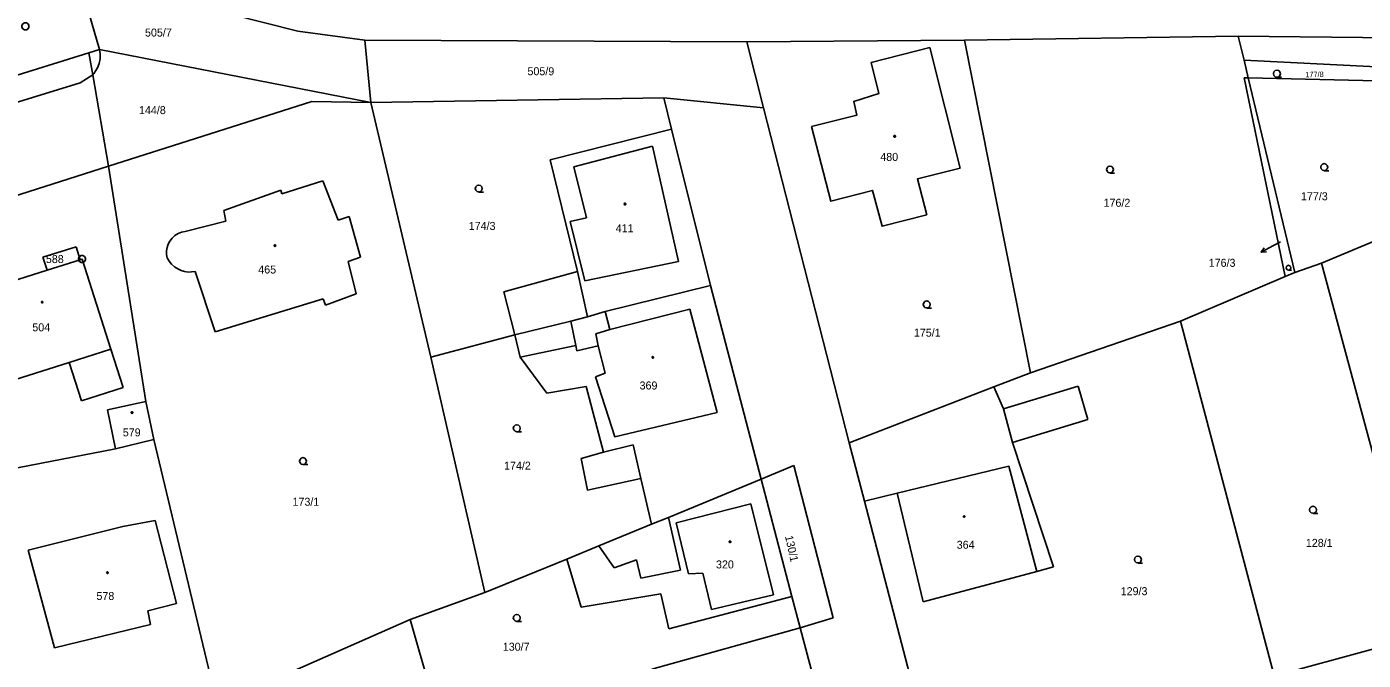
# Model space of a CAD drawing. Extents: x -757994 to -755874, y -1047691 to -1046119.
# Drawn here: x -756422.1 to -756280.1, y -1046652.7 to -1046585.4 of the extents above; entities that cross this region are included whole.
import ezdxf

# ---------------------------------------------------------------- set-up
doc = ezdxf.new("R2010")
doc.units = 0
doc.layers.add('katastrální mapa', color=7, linetype='Continuous')

msp = doc.modelspace()

# ---------------------------------------------------------------- linework, layer by layer
at = {"layer": 'katastrální mapa'}
for p, q in [((-756417.3, -1046577.53), (-756414.34, -1046587.86)), ((-756409.05, -1046581.89), (-756393.28, -1046585.9)), ((-756393.28, -1046585.9), (-756386.16, -1046586.85)), ((-756386.16, -1046586.85), (-756345.56, -1046587.04)), ((-756386.16, -1046586.85), (-756385.52, -1046593.49)), ((-756322.43, -1046586.84), (-756345.56, -1046587.04)), ((-756345.56, -1046587.04), (-756343.78, -1046594.04)), ((-756293.36, -1046586.44), (-756322.43, -1046586.84)), ((-756315.43, -1046622.19), (-756322.43, -1046586.84)), ((-756246, -1046586.87), (-756293.36, -1046586.44)), ((-756293.36, -1046586.44), (-756292.75, -1046588.97)), ((-756415.46, -1046588.21), (-756444.57, -1046597.23)), ((-756414.34, -1046587.86), (-756415.46, -1046588.21)), ((-756415.06, -1046590.55), (-756415.46, -1046588.21)), ((-756385.52, -1046593.49), (-756414.34, -1046587.86)), ((-756292.75, -1046588.97), (-756278.67, -1046589.7)), ((-756292.75, -1046588.97), (-756292.3, -1046590.87)), ((-756416.4, -1046591.37), (-756415.06, -1046590.55)), ((-756413.38, -1046600.25), (-756415.06, -1046590.55)), ((-756292.3, -1046590.87), (-756292.72, -1046590.86)), ((-756292.72, -1046590.86), (-756288.38, -1046611.97)), ((-756292.3, -1046590.87), (-756287.34, -1046611.53)), ((-756278.6, -1046591.16), (-756292.3, -1046590.87)), ((-756444.09, -1046599.96), (-756416.4, -1046591.37)), ((-756391.79, -1046593.38), (-756413.38, -1046600.25)), ((-756385.52, -1046593.49), (-756391.79, -1046593.38)), ((-756354.39, -1046592.99), (-756385.52, -1046593.49)), ((-756385.52, -1046593.49), (-756379.14, -1046620.53)), ((-756343.78, -1046594.04), (-756354.39, -1046592.99)), ((-756354.39, -1046592.99), (-756353.56, -1046596.31)), ((-756343.78, -1046594.04), (-756334.71, -1046629.61)), ((-756353.56, -1046596.31), (-756366.46, -1046599.57)), ((-756353.56, -1046596.31), (-756349.42, -1046612.92)), ((-756363.95, -1046600.32), (-756355.59, -1046598.11)), ((-756355.59, -1046598.11), (-756352.82, -1046610.35)), ((-756366.46, -1046599.57), (-756363.55, -1046611.44)), ((-756413.38, -1046600.25), (-756438.36, -1046608.2)), ((-756413.38, -1046600.25), (-756409.4, -1046625.25)), ((-756362.6, -1046605.74), (-756363.95, -1046600.32)), ((-756394.97, -1046603.16), (-756390.6, -1046601.79)), ((-756390.6, -1046601.79), (-756388.97, -1046605.98)), ((-756401.13, -1046604.94), (-756395.07, -1046602.8)), ((-756395.07, -1046602.8), (-756394.97, -1046603.16)), ((-756400.92, -1046606.08), (-756401.13, -1046604.94)), ((-756405.24, -1046607.18), (-756400.92, -1046606.08)), ((-756388.97, -1046605.98), (-756387.82, -1046605.57)), ((-756387.82, -1046605.57), (-756386.61, -1046609.89)), ((-756364.35, -1046606.11), (-756362.6, -1046605.74)), ((-756362.77, -1046612.41), (-756364.35, -1046606.11)), ((-756288.88, -1046608.26), (-756289.61, -1046608.65)), ((-756284.52, -1046610.55), (-756277.82, -1046607.75)), ((-756420.35, -1046609.91), (-756416.83, -1046608.79)), ((-756416.83, -1046608.79), (-756416.39, -1046610.17)), ((-756290.93, -1046609.36), (-756289.61, -1046608.65)), ((-756419.91, -1046611.29), (-756420.35, -1046609.91)), ((-756419.91, -1046611.29), (-756416.39, -1046610.17)), ((-756416.39, -1046610.17), (-756416.18, -1046610.1)), ((-756416.21, -1046610.1), (-756416.16, -1046610.1)), ((-756416.18, -1046610.1), (-756413.12, -1046619.67)), ((-756386.61, -1046609.89), (-756387.93, -1046610.37)), ((-756387.93, -1046610.37), (-756387.06, -1046613.79)), ((-756352.82, -1046610.35), (-756362.77, -1046612.41)), ((-756284.52, -1046610.55), (-756287.34, -1046611.53)), ((-756284.52, -1046610.55), (-756273.42, -1046651.77)), ((-756427.09, -1046613.58), (-756419.91, -1046611.29)), ((-756402.05, -1046617.82), (-756404.18, -1046611.41)), ((-756363.55, -1046611.44), (-756371.38, -1046613.6)), ((-756363.55, -1046611.44), (-756362.48, -1046616.23)), ((-756288.38, -1046611.97), (-756299.49, -1046616.69)), ((-756287.34, -1046611.53), (-756288.38, -1046611.97)), ((-756387.06, -1046613.79), (-756390.33, -1046614.99)), ((-756371.38, -1046613.6), (-756370.21, -1046618.16)), ((-756349.42, -1046612.92), (-756360.6, -1046615.67)), ((-756349.42, -1046612.92), (-756344.04, -1046633.48)), ((-756390.57, -1046614.33), (-756402.05, -1046617.82)), ((-756390.33, -1046614.99), (-756390.57, -1046614.33)), ((-756360.13, -1046617.59), (-756351.61, -1046615.43)), ((-756351.61, -1046615.43), (-756348.73, -1046626.42)), ((-756364.28, -1046616.69), (-756370.21, -1046618.16)), ((-756362.48, -1046616.23), (-756364.28, -1046616.69)), ((-756364.28, -1046616.69), (-756363.72, -1046619.28)), ((-756360.6, -1046615.67), (-756362.48, -1046616.23)), ((-756360.13, -1046617.59), (-756360.6, -1046615.67)), ((-756299.49, -1046616.69), (-756315.43, -1046622.19)), ((-756299.49, -1046616.69), (-756289.59, -1046654.25)), ((-756370.21, -1046618.16), (-756379.14, -1046620.53)), ((-756369.65, -1046620.52), (-756370.21, -1046618.16)), ((-756361.59, -1046618.06), (-756360.13, -1046617.59)), ((-756361.35, -1046619.31), (-756361.59, -1046618.06)), ((-756417.55, -1046621.09), (-756413.12, -1046619.67)), ((-756413.12, -1046619.67), (-756411.82, -1046623.76)), ((-756369.65, -1046620.52), (-756363.72, -1046619.28)), ((-756363.72, -1046619.28), (-756363.63, -1046619.85)), ((-756363.63, -1046619.85), (-756361.35, -1046619.31)), ((-756360.62, -1046622.24), (-756361.35, -1046619.31)), ((-756417.55, -1046621.09), (-756424.03, -1046623.15)), ((-756416.25, -1046625.17), (-756417.55, -1046621.09)), ((-756379.14, -1046620.53), (-756373.4, -1046645.52)), ((-756366.83, -1046624.34), (-756369.65, -1046620.52)), ((-756361.64, -1046622.62), (-756360.62, -1046622.24)), ((-756315.43, -1046622.19), (-756319.31, -1046623.68)), ((-756411.82, -1046623.76), (-756416.25, -1046625.17)), ((-756362.62, -1046623.63), (-756366.83, -1046624.34)), ((-756360.78, -1046630.61), (-756362.62, -1046623.63)), ((-756359.59, -1046628.99), (-756361.64, -1046622.62)), ((-756319.31, -1046623.68), (-756334.71, -1046629.61)), ((-756319.31, -1046623.68), (-756318.3, -1046626)), ((-756318.3, -1046626), (-756310.37, -1046623.6)), ((-756310.37, -1046623.6), (-756309.35, -1046627.14)), ((-756409.4, -1046625.25), (-756413.5, -1046626.13)), ((-756409.4, -1046625.25), (-756408.58, -1046629.28)), ((-756413.5, -1046626.13), (-756412.63, -1046630.27)), ((-756348.73, -1046626.42), (-756359.59, -1046628.99)), ((-756318.3, -1046626), (-756317.36, -1046629.58)), ((-756309.35, -1046627.14), (-756317.36, -1046629.58)), ((-756408.58, -1046629.28), (-756412.63, -1046630.27)), ((-756408.58, -1046629.28), (-756401.9, -1046657.18)), ((-756334.71, -1046629.61), (-756333.08, -1046635.83)), ((-756317.36, -1046629.58), (-756312.99, -1046642.81)), ((-756412.63, -1046630.27), (-756431.69, -1046633.93)), ((-756363.18, -1046631.3), (-756360.78, -1046630.61)), ((-756360.78, -1046630.61), (-756357.64, -1046629.84)), ((-756357.64, -1046629.84), (-756356.82, -1046633.41)), ((-756362.5, -1046634.66), (-756363.18, -1046631.3)), ((-756340.58, -1046632.04), (-756344.04, -1046633.48)), ((-756340.58, -1046632.04), (-756336.4, -1046648.2)), ((-756329.59, -1046634.98), (-756317.75, -1046632.11)), ((-756317.75, -1046632.11), (-756314.76, -1046643.28)), ((-756356.82, -1046633.41), (-756362.5, -1046634.66)), ((-756355.71, -1046638.26), (-756356.82, -1046633.41)), ((-756344.04, -1046633.48), (-756353.87, -1046637.56)), ((-756344.04, -1046633.48), (-756340.77, -1046645.96)), ((-756329.59, -1046634.98), (-756333.08, -1046635.83)), ((-756326.82, -1046646.5), (-756329.59, -1046634.98)), ((-756353.06, -1046638.13), (-756345.13, -1046636.11)), ((-756345.13, -1046636.11), (-756342.73, -1046645.79)), ((-756333.08, -1046635.83), (-756325.83, -1046663.46)), ((-756411.87, -1046638.53), (-756408.42, -1046637.86)), ((-756408.42, -1046637.86), (-756406.16, -1046646.69)), ((-756353.87, -1046637.56), (-756355.71, -1046638.26)), ((-756352.62, -1046643.17), (-756353.87, -1046637.56)), ((-756351.76, -1046643.54), (-756353.06, -1046638.13)), ((-756421.93, -1046641.03), (-756411.87, -1046638.53)), ((-756355.71, -1046638.26), (-756361.28, -1046640.58)), ((-756361.28, -1046640.58), (-756364.7, -1046641.98)), ((-756361.28, -1046640.58), (-756359.65, -1046642.89)), ((-756419.12, -1046651.42), (-756421.93, -1046641.03)), ((-756364.7, -1046641.98), (-756373.4, -1046645.52)), ((-756364.7, -1046641.98), (-756363.15, -1046647.08)), ((-756359.65, -1046642.89), (-756357.28, -1046642.04)), ((-756357.28, -1046642.04), (-756356.84, -1046643.99)), ((-756356.84, -1046643.99), (-756352.62, -1046643.17)), ((-756350.23, -1046643.48), (-756351.76, -1046643.54)), ((-756349.31, -1046647.34), (-756350.23, -1046643.48)), ((-756314.76, -1046643.28), (-756326.82, -1046646.5)), ((-756312.99, -1046642.81), (-756314.76, -1046643.28)), ((-756373.4, -1046645.52), (-756381.33, -1046648.38)), ((-756363.15, -1046647.08), (-756354.69, -1046645.68)), ((-756354.69, -1046645.68), (-756353.84, -1046649.39)), ((-756353.84, -1046649.39), (-756340.77, -1046645.96)), ((-756342.73, -1046645.79), (-756349.31, -1046647.34)), ((-756340.77, -1046645.96), (-756339.89, -1046649.29)), ((-756406.16, -1046646.69), (-756409.21, -1046647.46)), ((-756409.21, -1046647.46), (-756408.91, -1046648.93)), ((-756408.91, -1046648.93), (-756419.12, -1046651.42)), ((-756381.33, -1046648.38), (-756398.57, -1046655.98)), ((-756381.33, -1046648.38), (-756378.25, -1046659.16)), ((-756339.89, -1046649.29), (-756355.67, -1046653.68)), ((-756336.4, -1046648.2), (-756339.89, -1046649.29)), ((-756339.89, -1046649.29), (-756336, -1046664.03))]:
    msp.add_line(p, q, dxfattribs=at)
for points in [[(-756422.1, -1046585.02), (-756421.93, -1046585.12), (-756421.84, -1046585.29), (-756421.84, -1046585.48), (-756421.93, -1046585.65), (-756422.1, -1046585.74), (-756422.3, -1046585.74), (-756422.47, -1046585.65), (-756422.57, -1046585.48), (-756422.57, -1046585.29), (-756422.47, -1046585.12), (-756422.3, -1046585.02)], [(-756338.68, -1046596.04), (-756333.87, -1046594.81), (-756334.21, -1046593.35), (-756331.53, -1046592.51), (-756332.35, -1046589.22), (-756326.13, -1046587.64), (-756322.92, -1046600.44), (-756327.45, -1046601.59), (-756326.46, -1046605.39), (-756331.2, -1046606.62), (-756332.2, -1046602.81), (-756336.66, -1046603.96)], [(-756329.87, -1046596.98), (-756329.82, -1046596.99), (-756329.79, -1046597.04), (-756329.78, -1046597.07), (-756329.79, -1046597.12), (-756329.84, -1046597.15), (-756329.87, -1046597.16), (-756329.92, -1046597.14), (-756329.95, -1046597.11), (-756329.96, -1046597.07), (-756329.95, -1046597.02), (-756329.91, -1046596.99)], [(-756358.5, -1046604.18), (-756358.45, -1046604.19), (-756358.43, -1046604.23), (-756358.42, -1046604.26), (-756358.43, -1046604.3), (-756358.47, -1046604.34), (-756358.5, -1046604.35), (-756358.54, -1046604.33), (-756358.58, -1046604.3), (-756358.59, -1046604.26), (-756358.58, -1046604.22), (-756358.53, -1046604.18)], [(-756416.09, -1046609.74), (-756415.92, -1046609.84), (-756415.82, -1046610.01), (-756415.82, -1046610.2), (-756415.92, -1046610.37), (-756416.09, -1046610.47), (-756416.28, -1046610.47), (-756416.45, -1046610.37), (-756416.55, -1046610.2), (-756416.55, -1046610.01), (-756416.45, -1046609.84), (-756416.28, -1046609.74)], [(-756395.7, -1046608.6), (-756395.65, -1046608.61), (-756395.62, -1046608.65), (-756395.61, -1046608.68), (-756395.62, -1046608.73), (-756395.67, -1046608.76), (-756395.7, -1046608.77), (-756395.74, -1046608.75), (-756395.77, -1046608.72), (-756395.78, -1046608.68), (-756395.77, -1046608.64), (-756395.73, -1046608.6)], [(-756420.44, -1046614.61), (-756420.39, -1046614.62), (-756420.36, -1046614.66), (-756420.35, -1046614.69), (-756420.36, -1046614.73), (-756420.41, -1046614.77), (-756420.44, -1046614.77), (-756420.48, -1046614.76), (-756420.51, -1046614.73), (-756420.52, -1046614.69), (-756420.51, -1046614.65), (-756420.47, -1046614.61)], [(-756355.56, -1046620.47), (-756355.51, -1046620.48), (-756355.49, -1046620.52), (-756355.48, -1046620.55), (-756355.49, -1046620.6), (-756355.53, -1046620.63), (-756355.56, -1046620.64), (-756355.6, -1046620.62), (-756355.64, -1046620.59), (-756355.65, -1046620.55), (-756355.64, -1046620.51), (-756355.6, -1046620.47)], [(-756410.88, -1046626.33), (-756410.83, -1046626.34), (-756410.8, -1046626.38), (-756410.79, -1046626.41), (-756410.8, -1046626.46), (-756410.85, -1046626.49), (-756410.88, -1046626.5), (-756410.93, -1046626.48), (-756410.96, -1046626.45), (-756410.97, -1046626.41), (-756410.96, -1046626.37), (-756410.92, -1046626.33)], [(-756322.48, -1046637.38), (-756322.43, -1046637.39), (-756322.41, -1046637.43), (-756322.4, -1046637.46), (-756322.41, -1046637.5), (-756322.45, -1046637.54), (-756322.48, -1046637.54), (-756322.52, -1046637.53), (-756322.55, -1046637.5), (-756322.57, -1046637.46), (-756322.55, -1046637.42), (-756322.51, -1046637.38)], [(-756347.35, -1046640.05), (-756347.3, -1046640.07), (-756347.27, -1046640.11), (-756347.26, -1046640.14), (-756347.27, -1046640.19), (-756347.32, -1046640.22), (-756347.35, -1046640.23), (-756347.4, -1046640.21), (-756347.43, -1046640.18), (-756347.44, -1046640.14), (-756347.43, -1046640.1), (-756347.39, -1046640.06)], [(-756413.49, -1046643.34), (-756413.44, -1046643.35), (-756413.42, -1046643.39), (-756413.41, -1046643.42), (-756413.42, -1046643.47), (-756413.46, -1046643.5), (-756413.49, -1046643.51), (-756413.53, -1046643.49), (-756413.57, -1046643.46), (-756413.58, -1046643.42), (-756413.57, -1046643.38), (-756413.52, -1046643.34)]]:
    msp.add_lwpolyline(points, close=True, dxfattribs=at)
for points in [[(-756415.06, -1046590.55), (-756414.91, -1046590.38), (-756414.78, -1046590.19), (-756414.55, -1046589.79), (-756414.38, -1046589.32), (-756414.28, -1046588.82), (-756414.27, -1046588.31), (-756414.34, -1046587.86)], [(-756289.24, -1046590.78), (-756289.43, -1046590.73), (-756289.57, -1046590.6), (-756289.61, -1046590.41), (-756289.57, -1046590.23), (-756289.43, -1046590.09), (-756289.24, -1046590.04), (-756289.06, -1046590.09), (-756288.93, -1046590.23), (-756288.88, -1046590.42), (-756288.93, -1046590.61), (-756289.06, -1046590.74), (-756289.25, -1046590.79), (-756288.75, -1046590.79)], [(-756306.98, -1046600.96), (-756307.17, -1046600.91), (-756307.3, -1046600.77), (-756307.35, -1046600.59), (-756307.3, -1046600.41), (-756307.17, -1046600.27), (-756306.98, -1046600.22), (-756306.8, -1046600.27), (-756306.67, -1046600.41), (-756306.61, -1046600.6), (-756306.67, -1046600.78), (-756306.8, -1046600.92), (-756306.99, -1046600.97), (-756306.49, -1046600.97)], [(-756284.23, -1046600.71), (-756284.42, -1046600.66), (-756284.55, -1046600.52), (-756284.6, -1046600.34), (-756284.55, -1046600.16), (-756284.42, -1046600.02), (-756284.23, -1046599.97), (-756284.05, -1046600.02), (-756283.92, -1046600.16), (-756283.86, -1046600.35), (-756283.92, -1046600.53), (-756284.05, -1046600.67), (-756284.24, -1046600.72), (-756283.74, -1046600.72)], [(-756374.04, -1046602.98), (-756374.23, -1046602.93), (-756374.36, -1046602.79), (-756374.42, -1046602.61), (-756374.36, -1046602.43), (-756374.23, -1046602.29), (-756374.05, -1046602.24), (-756373.86, -1046602.29), (-756373.73, -1046602.43), (-756373.68, -1046602.62), (-756373.73, -1046602.8), (-756373.86, -1046602.94), (-756374.05, -1046602.99), (-756373.55, -1046602.99)], [(-756405.24, -1046607.18), (-756405.61, -1046607.25), (-756405.99, -1046607.4), (-756406.33, -1046607.61), (-756406.63, -1046607.89), (-756406.86, -1046608.19), (-756407.03, -1046608.51), (-756407.15, -1046608.87), (-756407.21, -1046609.24), (-756407.2, -1046609.62), (-756407.13, -1046609.98)], [(-756290.37, -1046609.35), (-756290.93, -1046609.36), (-756290.61, -1046608.91)], [(-756404.18, -1046611.41), (-756404.55, -1046611.47), (-756404.93, -1046611.48), (-756405.3, -1046611.43), (-756405.66, -1046611.32), (-756406.02, -1046611.16), (-756406.37, -1046610.93), (-756406.68, -1046610.65), (-756406.94, -1046610.33), (-756407.13, -1046609.98)], [(-756288.03, -1046611.27), (-756288.16, -1046611.24), (-756288.25, -1046611.15), (-756288.28, -1046611.02), (-756288.25, -1046610.9), (-756288.16, -1046610.81), (-756288.03, -1046610.77), (-756287.91, -1046610.81), (-756287.82, -1046610.9), (-756287.79, -1046611.03), (-756287.82, -1046611.15), (-756287.91, -1046611.24), (-756288.04, -1046611.28), (-756287.7, -1046611.28)], [(-756326.45, -1046615.3), (-756326.64, -1046615.25), (-756326.77, -1046615.12), (-756326.83, -1046614.93), (-756326.77, -1046614.75), (-756326.64, -1046614.61), (-756326.46, -1046614.56), (-756326.27, -1046614.61), (-756326.14, -1046614.75), (-756326.09, -1046614.94), (-756326.14, -1046615.12), (-756326.27, -1046615.26), (-756326.46, -1046615.31), (-756325.96, -1046615.31)], [(-756370, -1046628.45), (-756370.19, -1046628.4), (-756370.33, -1046628.26), (-756370.38, -1046628.08), (-756370.33, -1046627.9), (-756370.19, -1046627.76), (-756370.01, -1046627.71), (-756369.82, -1046627.76), (-756369.69, -1046627.9), (-756369.64, -1046628.09), (-756369.69, -1046628.27), (-756369.82, -1046628.41), (-756370.01, -1046628.46), (-756369.51, -1046628.46)], [(-756392.71, -1046631.93), (-756392.9, -1046631.88), (-756393.03, -1046631.75), (-756393.09, -1046631.56), (-756393.03, -1046631.38), (-756392.9, -1046631.24), (-756392.72, -1046631.19), (-756392.53, -1046631.24), (-756392.4, -1046631.38), (-756392.35, -1046631.57), (-756392.4, -1046631.76), (-756392.53, -1046631.89), (-756392.72, -1046631.94), (-756392.22, -1046631.94)], [(-756285.41, -1046637.11), (-756285.6, -1046637.06), (-756285.74, -1046636.93), (-756285.79, -1046636.74), (-756285.74, -1046636.55), (-756285.6, -1046636.42), (-756285.42, -1046636.37), (-756285.23, -1046636.42), (-756285.1, -1046636.55), (-756285.05, -1046636.74), (-756285.1, -1046636.94), (-756285.23, -1046637.07), (-756285.42, -1046637.12), (-756284.92, -1046637.12)], [(-756304.01, -1046642.39), (-756304.2, -1046642.34), (-756304.34, -1046642.21), (-756304.39, -1046642.02), (-756304.34, -1046641.84), (-756304.2, -1046641.7), (-756304.02, -1046641.65), (-756303.83, -1046641.7), (-756303.7, -1046641.84), (-756303.65, -1046642.03), (-756303.7, -1046642.22), (-756303.83, -1046642.35), (-756304.02, -1046642.4), (-756303.52, -1046642.4)], [(-756370, -1046648.59), (-756370.19, -1046648.54), (-756370.33, -1046648.41), (-756370.38, -1046648.22), (-756370.33, -1046648.03), (-756370.19, -1046647.9), (-756370.01, -1046647.85), (-756369.82, -1046647.9), (-756369.69, -1046648.03), (-756369.64, -1046648.23), (-756369.69, -1046648.42), (-756369.82, -1046648.55), (-756370.01, -1046648.6), (-756369.51, -1046648.6)], [(-756284.28, -1046669.1), (-756287.04, -1046658.54), (-756285.71, -1046658.19), (-756286.88, -1046653.67), (-756276.48, -1046650.85), (-756270.99, -1046671.04), (-756269.97, -1046670.79), (-756268.99, -1046674.85)]]:
    msp.add_lwpolyline(points, dxfattribs=at)

# ---------------------------------------------------------------- texts
for s, height, p in [('505/7', 0.85, (-756409.5, -1046586.47)), ('505/9', 0.85, (-756368.87, -1046590.58)), ('144/8', 0.85, (-756410.14, -1046594.71)), ('480', 0.85, (-756331.39, -1046599.68)), ('176/2', 0.85, (-756307.67, -1046604.55)), ('177/3', 0.85, (-756286.7, -1046603.86)), ('174/3', 0.85, (-756375.11, -1046607.01)), ('411', 0.85, (-756359.49, -1046607.25)), ('176/3', 0.05, (-756288.97, -1046608.26)), ('588', 0.85, (-756420.03, -1046610.53)), ('465', 0.85, (-756397.47, -1046611.64)), ('176/3', 0.85, (-756296.5, -1046610.93)), ('504', 0.85, (-756421.47, -1046617.78)), ('175/1', 0.85, (-756327.82, -1046618.35)), ('369', 0.85, (-756356.96, -1046623.96)), ('579', 0.85, (-756411.86, -1046628.94)), ('174/2', 0.85, (-756371.36, -1046632.48)), ('173/1', 0.85, (-756393.83, -1046636.31)), ('364', 0.85, (-756323.27, -1046640.88)), ('128/1', 0.85, (-756286.18, -1046640.68)), ('320', 0.85, (-756348.84, -1046642.97)), ('129/3', 0.85, (-756305.85, -1046645.81)), ('578', 0.85, (-756414.66, -1046646.32)), ('130/7', 0.85, (-756371.49, -1046651.71))]:
    msp.add_text(s, height=height, dxfattribs=at).set_placement(p)
for s, height, rotation, p in [('177/8', 0.57, 1.3178, (-756286.24, -1046590.8)), ('130/1', 0.85, 282.5828, (-756341.52, -1046639.56))]:
    msp.add_text(s, height=height, rotation=rotation, dxfattribs=at).set_placement(p)

doc.saveas('drawing.dxf')
